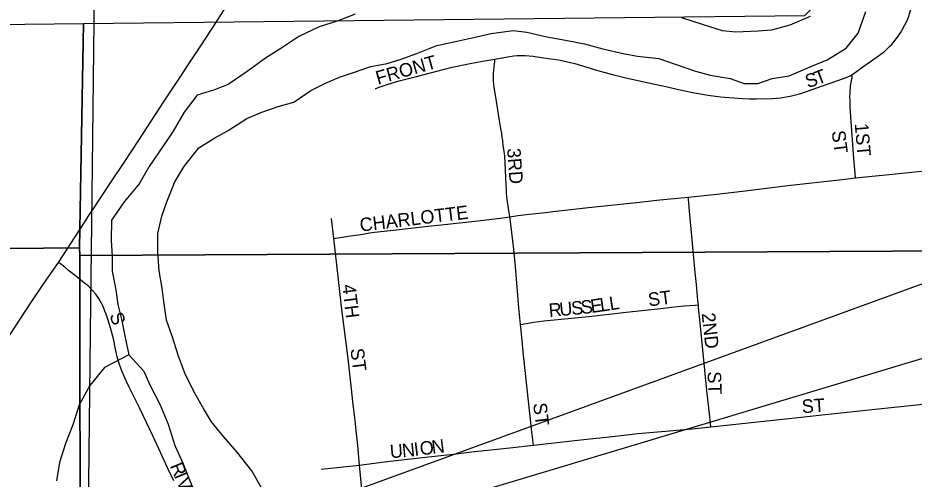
# Model space of a CAD drawing. Extents: x 0 to 34, y 0 to 22.
# Drawn here: x 5.4422 to 5.7568, y 18.3375 to 18.4995 of the extents above; entities that cross this region are included whole.
import ezdxf

# ---------------------------------------------------------------- set-up
doc = ezdxf.new("R2010")
doc.units = 0
for name, color, linetype in [('GM_X_City_Street', 7, 'Continuous'), ('GM_X_City_Street_Text', 7, 'Continuous'), ('GM_X_Major_River', 7, 'Continuous'), ('GM_X_Minor_River', 7, 'Continuous'), ('GM_X_Section', 7, 'Continuous'), ('GM_X_State_Route', 7, 'Continuous'), ('GM_X_Township', 7, 'Continuous'), ('SH_Text', 7, 'Continuous')]:
    doc.layers.add(name, color=color, linetype=linetype)

msp = doc.modelspace()

# ---------------------------------------------------------------- linework, layer by layer
at = {"layer": 'GM_X_City_Street'}
for points in [[(5.73498, 18.4795), (5.73655, 18.48071), (5.73883, 18.48239), (5.73965, 18.48297), (5.74148, 18.48422), (5.74428, 18.48618), (5.74577, 18.48728), (5.74627, 18.48767), (5.74695, 18.48822), (5.74753, 18.48876), (5.74832, 18.48955), (5.74883, 18.49011), (5.751, 18.49272), (5.75203, 18.49423), (5.75267, 18.49535), (5.7536, 18.49711), (5.75428, 18.49843), (5.7548, 18.49975), (5.75521, 18.50098), (5.75567, 18.50248), (5.75592, 18.5034), (5.75623, 18.50472), (5.75659, 18.50658), (5.75741, 18.51068)], [(5.56756, 18.47469), (5.56792, 18.47479), (5.56814, 18.47486), (5.56866, 18.47504), (5.57215, 18.47629), (5.576, 18.47745), (5.5817, 18.47889), (5.58923, 18.48079), (5.59465, 18.48219), (5.60042, 18.48343), (5.6053, 18.48436), (5.60961, 18.48503)], [(5.61489, 18.42968), (5.61432, 18.43343), (5.61409, 18.43496), (5.61388, 18.43675), (5.61375, 18.438), (5.61367, 18.43917), (5.61357, 18.44101), (5.61351, 18.44318), (5.61341, 18.44629), (5.61327, 18.44845), (5.61307, 18.45093), (5.61296, 18.45185), (5.61273, 18.45338), (5.61259, 18.45461), (5.61237, 18.45645), (5.61224, 18.45752), (5.61202, 18.4591), (5.61175, 18.46071), (5.61131, 18.46346), (5.60991, 18.47172), (5.60941, 18.47507), (5.60926, 18.47629), (5.60918, 18.47745), (5.60914, 18.47837), (5.60914, 18.47927), (5.60918, 18.48014), (5.60926, 18.48107), (5.60944, 18.48246), (5.60953, 18.48339), (5.60956, 18.48405), (5.60961, 18.48503)], [(5.60961, 18.48503), (5.61019, 18.48512), (5.61474, 18.486), (5.61625, 18.48625), (5.61748, 18.48635), (5.62027, 18.48628), (5.62305, 18.48604), (5.62674, 18.48555), (5.63194, 18.48478), (5.63467, 18.48423), (5.63768, 18.48348), (5.64035, 18.48269), (5.6427, 18.48195), (5.64416, 18.48154), (5.64534, 18.48119), (5.65095, 18.47964), (5.65513, 18.4786), (5.65875, 18.47776), (5.66359, 18.4767), (5.66967, 18.4754), (5.67512, 18.47413), (5.67967, 18.47316), (5.68456, 18.47237), (5.68886, 18.47185), (5.69655, 18.4712), (5.69902, 18.47107), (5.7015, 18.47106), (5.70709, 18.47124), (5.70987, 18.47149), (5.71325, 18.472), (5.71657, 18.47281), (5.71979, 18.47393), (5.7227, 18.47499), (5.73003, 18.47751), (5.73294, 18.47856), (5.73435, 18.47917), (5.73498, 18.4795)], [(5.73628, 18.44335), (5.73614, 18.44499), (5.7357, 18.45009), (5.73456, 18.46472), (5.73436, 18.46849), (5.73432, 18.47091), (5.73431, 18.47163), (5.73434, 18.47318), (5.73437, 18.47383), (5.73446, 18.47511), (5.73452, 18.47565), (5.73487, 18.47745), (5.735, 18.47825), (5.73502, 18.47841), (5.73504, 18.47855), (5.73504, 18.47862), (5.73505, 18.47878), (5.73505, 18.4789), (5.73504, 18.47908), (5.73502, 18.47923), (5.73498, 18.4795)], [(5.73628, 18.44335), (5.74206, 18.44393), (5.74807, 18.44456), (5.75366, 18.44512), (5.7606, 18.44579), (5.76667, 18.44654), (5.76976, 18.44686)], [(5.67761, 18.43662), (5.67989, 18.43685), (5.68761, 18.43766), (5.69662, 18.43867), (5.71245, 18.44062), (5.73161, 18.44278), (5.73628, 18.44335)], [(5.61489, 18.42968), (5.61774, 18.43012), (5.62284, 18.4307), (5.6274, 18.43119), (5.63003, 18.43151), (5.63415, 18.432), (5.6414, 18.43283), (5.64913, 18.43359), (5.65826, 18.43452), (5.66754, 18.43558), (5.67761, 18.43662)], [(5.68107, 18.39876), (5.68093, 18.40029), (5.68042, 18.40584), (5.67999, 18.41013), (5.67941, 18.41645), (5.67809, 18.43042), (5.67799, 18.43158), (5.67766, 18.436), (5.67761, 18.43662)], [(5.55306, 18.42207), (5.55226, 18.42911)], [(5.55306, 18.42207), (5.5538, 18.42218), (5.55821, 18.42287), (5.56322, 18.42362), (5.56566, 18.42402), (5.56734, 18.42425), (5.57296, 18.42489), (5.58624, 18.42639), (5.59304, 18.42711), (5.6026, 18.42813), (5.61155, 18.42916), (5.61489, 18.42968)], [(5.61867, 18.39185), (5.61808, 18.39764), (5.61692, 18.41218), (5.61634, 18.41828), (5.61529, 18.42703), (5.61489, 18.42968)], [(5.56212, 18.34246), (5.56149, 18.34932), (5.56088, 18.35464), (5.56054, 18.35811), (5.56002, 18.36284), (5.55978, 18.3648), (5.55933, 18.3692), (5.55795, 18.38088), (5.55582, 18.39805), (5.55539, 18.40129), (5.55458, 18.40868), (5.55306, 18.42207)], [(5.4969, 18.33692), (5.49492, 18.34098), (5.48962, 18.35246), (5.48488, 18.3626), (5.48126, 18.36982), (5.48019, 18.37204), (5.47925, 18.37421), (5.47846, 18.37614), (5.47759, 18.37854), (5.47735, 18.37928), (5.47702, 18.38044), (5.47665, 18.38214), (5.47641, 18.38315), (5.47615, 18.38436), (5.47579, 18.38637), (5.47543, 18.38804), (5.47473, 18.39071), (5.47371, 18.39377), (5.4731, 18.3955), (5.47271, 18.39654), (5.47242, 18.39726), (5.47194, 18.39842), (5.47142, 18.39951), (5.47055, 18.40094), (5.46951, 18.40246), (5.4685, 18.40368), (5.46763, 18.40459), (5.46693, 18.40525), (5.46632, 18.40575), (5.46572, 18.40625), (5.46282, 18.40854), (5.45996, 18.41085), (5.45862, 18.41194), (5.45709, 18.41312), (5.4564, 18.41365)], [(5.61867, 18.39185), (5.62326, 18.39264), (5.62681, 18.39313), (5.62798, 18.39325), (5.63538, 18.39396), (5.64264, 18.39462), (5.65575, 18.39618), (5.6591, 18.39658), (5.66878, 18.39761), (5.6717, 18.39793), (5.67605, 18.39835), (5.67998, 18.39867), (5.68107, 18.39876)], [(5.68548, 18.35591), (5.68507, 18.35943), (5.68402, 18.3687), (5.6826, 18.38294), (5.68184, 18.3913), (5.68116, 18.3978), (5.68107, 18.39876)], [(5.62317, 18.34941), (5.62261, 18.35413), (5.62099, 18.36928), (5.61972, 18.38104), (5.61888, 18.38989), (5.61867, 18.39185)], [(5.68548, 18.35591), (5.70844, 18.35832), (5.71616, 18.3592), (5.72449, 18.36012), (5.7498, 18.36285), (5.76108, 18.36403), (5.77187, 18.3652), (5.78009, 18.36603), (5.79464, 18.36752), (5.79589, 18.36752), (5.79694, 18.36742), (5.79814, 18.36697), (5.79904, 18.36652), (5.79986, 18.366)], [(5.62317, 18.34941), (5.6335, 18.35058), (5.64401, 18.35174), (5.64764, 18.35216), (5.65294, 18.35279), (5.65987, 18.35352), (5.67093, 18.35451), (5.68007, 18.35534), (5.68548, 18.35591)], [(5.56212, 18.34246), (5.56995, 18.34344), (5.5729, 18.3438), (5.57901, 18.3445), (5.58425, 18.34512), (5.59599, 18.34646), (5.60146, 18.34709), (5.61488, 18.34849), (5.62317, 18.34941)], [(5.54863, 18.34102), (5.55411, 18.34163), (5.56212, 18.34246)], [(5.56349, 18.32806), (5.56212, 18.34246)]]:
    msp.add_lwpolyline(points, dxfattribs=at)
at = {"layer": 'GM_X_Major_River'}
for points in [[(5.56054, 18.50086), (5.55426, 18.49844), (5.54798, 18.4964), (5.54075, 18.49304), (5.53446, 18.48873), (5.52912, 18.48535), (5.52263, 18.48066), (5.51596, 18.47615), (5.5112, 18.4743), (5.50512, 18.47244), (5.50052, 18.46641), (5.49668, 18.4598), (5.49303, 18.45432), (5.48824, 18.44734), (5.48478, 18.44129), (5.47942, 18.43488), (5.47501, 18.42846), (5.47496, 18.42144), (5.4753, 18.41575), (5.47526, 18.41063), (5.47654, 18.40397), (5.47726, 18.39885), (5.47855, 18.39371), (5.47984, 18.38725), (5.48112, 18.38117), (5.48639, 18.37544), (5.48844, 18.37068), (5.492, 18.36382), (5.49498, 18.35678), (5.49721, 18.34936), (5.50019, 18.34289), (5.50206, 18.33813), (5.50448, 18.33223)], [(5.72111, 18.48274), (5.72625, 18.48479), (5.73292, 18.48892), (5.73713, 18.4942), (5.73984, 18.50176)], [(5.72029, 18.50002), (5.71324, 18.49703), (5.70678, 18.49519), (5.70203, 18.49484), (5.69425, 18.49452), (5.68951, 18.49494), (5.68289, 18.49708), (5.67532, 18.4996)], [(5.52764, 18.33452), (5.52427, 18.34042), (5.51901, 18.34711), (5.5143, 18.35246), (5.51017, 18.35761), (5.50736, 18.36237), (5.50436, 18.36752), (5.50099, 18.37419), (5.49857, 18.38066), (5.49635, 18.3877), (5.4943, 18.3934), (5.4934, 18.39986), (5.49286, 18.40461), (5.49177, 18.41069), (5.49125, 18.41714), (5.49129, 18.42379), (5.49267, 18.42985), (5.49441, 18.43496), (5.49731, 18.44195), (5.50038, 18.44724), (5.50574, 18.45384), (5.51127, 18.45741), (5.51603, 18.46003), (5.52251, 18.46415), (5.52784, 18.46639), (5.53355, 18.46843), (5.53906, 18.46991), (5.54497, 18.47404), (5.55012, 18.47665), (5.55506, 18.4787), (5.56001, 18.48037), (5.56609, 18.48241), (5.57179, 18.48351), (5.57674, 18.48499), (5.58283, 18.48722), (5.5893, 18.48982), (5.5969, 18.49147), (5.60317, 18.49294), (5.6083, 18.49404), (5.61609, 18.49512), (5.62082, 18.49452), (5.62783, 18.49294), (5.63447, 18.49175), (5.6411, 18.49038), (5.64754, 18.48862), (5.65473, 18.48705), (5.65966, 18.48606), (5.66724, 18.48524), (5.6733, 18.48311), (5.68011, 18.48078), (5.68523, 18.47941), (5.69224, 18.47822), (5.69716, 18.47648), (5.7019, 18.47644), (5.70704, 18.4783), (5.71292, 18.4792), (5.72111, 18.48274)]]:
    msp.add_lwpolyline(points, dxfattribs=at)
at = {"layer": 'GM_X_Minor_River'}
msp.add_lwpolyline([(5.48112, 18.38117), (5.47255, 18.37668), (5.46738, 18.37046), (5.46373, 18.36366), (5.4614, 18.35665), (5.45889, 18.35003), (5.45675, 18.34341), (5.45575, 18.33696)], dxfattribs=at)
at = {"layer": 'GM_X_Section'}
for points in [[(4.96887, 18.91739), (5.22048, 18.91682), (5.36618, 18.91648), (5.36674, 18.86475), (5.0257, 18.8658), (5.02156, 18.49258), (5.46515, 18.49757), (5.46379, 18.41876), (4.95692, 18.41406)], [(5.99052, 18.41894), (5.98372, 17.92012), (5.4644, 17.92291), (5.46396, 18.4161)], [(5.46396, 18.4161), (5.4644, 17.92291), (5.46435, 17.9159), (4.95614, 17.90875), (4.95692, 18.41406), (5.46379, 18.41876)]]:
    msp.add_lwpolyline(points, close=True, dxfattribs=at)
msp.add_lwpolyline([(5.99052, 18.41894), (5.46396, 18.4161), (5.46379, 18.41876), (5.46515, 18.49757), (5.71849, 18.50039), (5.72364, 18.50547), (5.7275, 18.51377), (5.73005, 18.52531), (5.72771, 18.54162), (5.72144, 18.56498), (5.71605, 18.57828), (5.71336, 18.5982), (5.71343, 18.60843), (5.7177, 18.62204), (5.72598, 18.63865), (5.751, 18.66593), (5.77962, 18.69224)], dxfattribs=at)
at = {"layer": 'GM_X_State_Route'}
msp.add_lwpolyline([(5.43918, 18.38798), (5.44274, 18.39337), (5.4465, 18.39915), (5.45125, 18.40622), (5.4564, 18.41365), (5.46505, 18.42701), (5.46707, 18.43007), (5.46836, 18.43201), (5.47491, 18.44192), (5.47967, 18.44904), (5.48467, 18.45662), (5.49325, 18.46989), (5.49891, 18.47834), (5.50221, 18.48339), (5.50613, 18.48932), (5.51043, 18.49579), (5.51454, 18.50233), (5.51627, 18.50523), (5.51756, 18.50739)], dxfattribs=at)
at = {"layer": 'GM_X_Township'}
for points in [[(4.32513, 17.40324), (4.77846, 17.40425), (4.99421, 17.40763), (5.46352, 17.41199), (5.46485, 17.53523), (5.46518, 17.63837), (5.46592, 17.82417), (5.46606, 17.86097), (5.46575, 18.22108), (5.4678, 18.39922), (5.46813, 18.42722), (5.46918, 18.51868), (5.46955, 18.55069), (5.47024, 18.61055), (5.47055, 18.63752), (5.47095, 18.67198), (5.47122, 18.69589), (5.47192, 18.75628), (5.47212, 18.77357), (5.47293, 18.84412), (5.47565, 19.08008)], [(6.97838, 17.41123), (6.85112, 17.41144), (6.74587, 17.41079), (6.41604, 17.41268), (6.21985, 17.41235), (5.85482, 17.41232), (5.46352, 17.41199), (5.46485, 17.53523), (5.46518, 17.63837), (5.46592, 17.82417), (5.46606, 17.86097), (5.46575, 18.22108), (5.4678, 18.39922), (5.46813, 18.42722), (5.46918, 18.51868), (5.46955, 18.55069), (5.47024, 18.61055), (5.47055, 18.63752), (5.47095, 18.67198), (5.47122, 18.69589), (5.47192, 18.75628), (5.47212, 18.77357), (5.47293, 18.84412), (5.47565, 19.08008)]]:
    msp.add_lwpolyline(points, dxfattribs=at)
at = {"layer": 'SH_Text'}
msp.add_lwpolyline([(9.91391, 19.62604), (5.3499, 18.25689), (9.91668, 19.92045)], close=True, dxfattribs=at)

# ---------------------------------------------------------------- texts
at = {"layer": 'GM_X_City_Street_Text'}
for s, height, rotation, p in [('FRONT', 0.004735, 15.7855, (5.56856, 18.47606)), ('S', 0.00473, 17.5105, (5.71945, 18.47483)), ('T', 0.00473, 21.2091, (5.72294, 18.47594)), ('ST', 0.004735, 277.1217, (5.72788, 18.45973)), ('1ST', 0.004735, 274.9673, (5.73596, 18.46237)), ('3RD', 0.004735, 274.4032, (5.61388, 18.45363)), ('CHARLOTTE', 0.004735, 6.8698, (5.56246, 18.42443)), ('4TH', 0.004735, 276.841, (5.55597, 18.40569)), ('ST', 0.004735, 7.12, (5.66371, 18.39818)), ('S', 0.00473, 5.2073, (5.63663, 18.39516)), ('S', 0.00473, 6.3213, (5.64005, 18.39547)), ('E', 0.00473, 8.1133, (5.64352, 18.39586)), ('L', 0.00473, 8.4264, (5.64685, 18.39633)), ('L', 0.00473, 8.4513, (5.65015, 18.39682)), ('R', 0.00473, 5.2274, (5.62875, 18.39444)), ('U', 0.00473, 5.2083, (5.63248, 18.39478)), ('S', 0.00473, 290.5471, (5.47424, 18.39511)), ('2ND', 0.004735, 276.3491, (5.68221, 18.39571)), ('ST', 0.004735, 277.1217, (5.55888, 18.38324)), ('ST', 0.004735, 272.1075, (5.6843, 18.3753)), ('ST', 0.004735, 3.5746, (5.71752, 18.36069)), ('ST', 0.004735, 277.1217, (5.62304, 18.36407)), ('U', 0.00473, 4.1791, (5.57293, 18.34485)), ('N', 0.00473, 5.9605, (5.57725, 18.34517)), ('I', 0.00473, 7.034, (5.58149, 18.34562)), ('O', 0.00473, 7.1324, (5.58356, 18.34587)), ('N', 0.00473, 7.1223, (5.5877, 18.34639)), ('R', 0.00473, 292.5545, (5.49548, 18.34222)), ('I', 0.00473, 292.5156, (5.49692, 18.33876)), ('V', 0.00473, 292.5541, (5.49772, 18.33683))]:
    msp.add_text(s, height=height, rotation=rotation, dxfattribs=at).set_placement(p)

doc.saveas('drawing.dxf')
